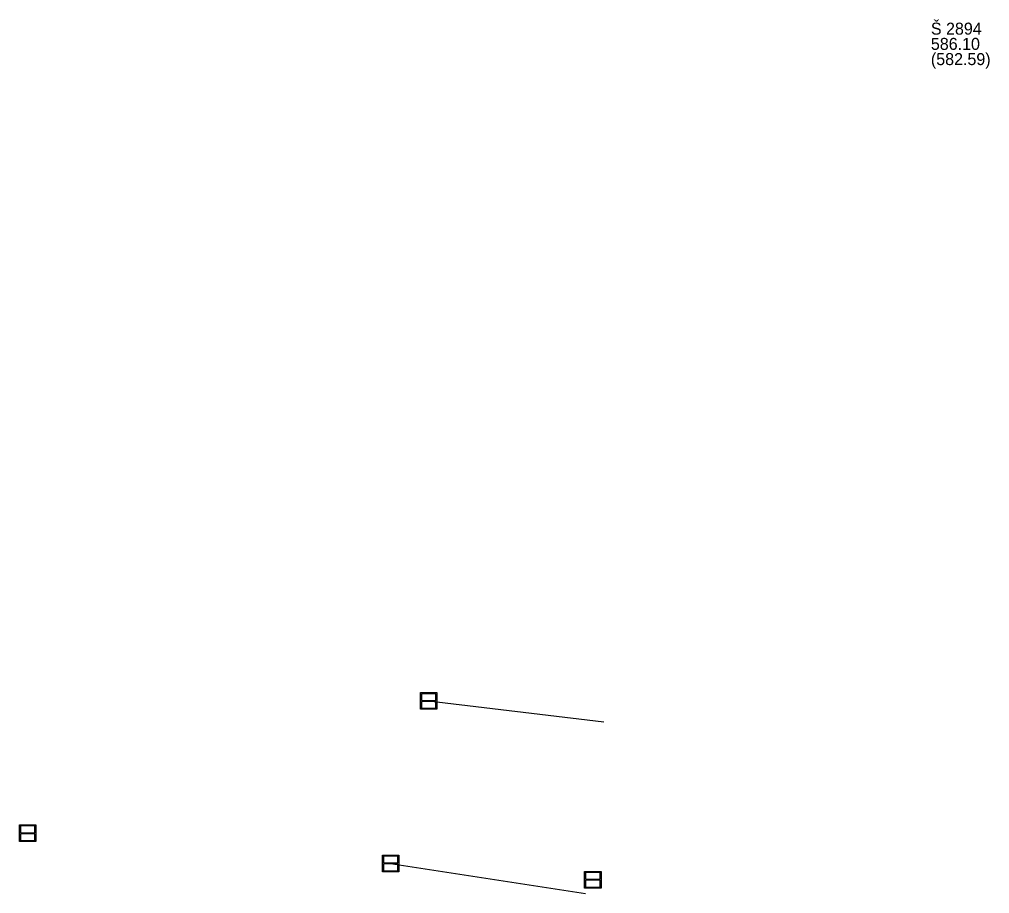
# Model space of a CAD drawing. Extents: x -643575 to -638952, y -1116425 to -1112056.
# Drawn here: x -642600.4 to -642495.3, y -1113943.5 to -1113848.8 of the extents above; entities that cross this region are included whole.
import ezdxf

# ---------------------------------------------------------------- set-up
doc = ezdxf.new("R2010")
doc.units = 0
for name, color, linetype in [('K Kanalizační vpusť', 7, 'Continuous'), ('K Označení šachty', 7, 'Continuous'), ('K Přípojka', 7, 'Continuous')]:
    doc.layers.add(name, color=color, linetype=linetype)

msp = doc.modelspace()

# ---------------------------------------------------------------- linework, layer by layer
at = {"layer": 'K Kanalizační vpusť'}
for points in [[(-642555.17, -1113923.55), (-642556.97, -1113923.55), (-642556.97, -1113921.75), (-642555.17, -1113921.75), (-642555.17, -1113923.55)], [(-642555.28, -1113922.6), (-642555.28, -1113921.86), (-642556.86, -1113921.86), (-642556.86, -1113922.6), (-642555.28, -1113922.6)], [(-642556.86, -1113922.71), (-642556.86, -1113923.44), (-642555.28, -1113923.44), (-642555.28, -1113922.71), (-642556.86, -1113922.71)], [(-642598.63, -1113937.89), (-642600.43, -1113937.89), (-642600.43, -1113936.09), (-642598.63, -1113936.09), (-642598.63, -1113937.89)], [(-642598.74, -1113936.93), (-642598.74, -1113936.2), (-642600.31, -1113936.2), (-642600.31, -1113936.93), (-642598.74, -1113936.93)], [(-642600.31, -1113937.04), (-642600.31, -1113937.78), (-642598.74, -1113937.78), (-642598.74, -1113937.04), (-642600.31, -1113937.04)], [(-642559.29, -1113941.16), (-642561.09, -1113941.16), (-642561.09, -1113939.36), (-642559.29, -1113939.36), (-642559.29, -1113941.16)], [(-642559.4, -1113940.2), (-642559.4, -1113939.47), (-642560.98, -1113939.47), (-642560.98, -1113940.2), (-642559.4, -1113940.2)], [(-642560.98, -1113940.32), (-642560.98, -1113941.05), (-642559.4, -1113941.05), (-642559.4, -1113940.32), (-642560.98, -1113940.32)], [(-642537.38, -1113942.93), (-642539.18, -1113942.93), (-642539.18, -1113941.13), (-642537.38, -1113941.13), (-642537.38, -1113942.93)], [(-642537.49, -1113941.97), (-642537.49, -1113941.24), (-642539.06, -1113941.24), (-642539.06, -1113941.97), (-642537.49, -1113941.97)], [(-642539.06, -1113942.09), (-642539.06, -1113942.82), (-642537.49, -1113942.82), (-642537.49, -1113942.09), (-642539.06, -1113942.09)]]:
    msp.add_lwpolyline(points, dxfattribs=at)
at = {"layer": 'K Přípojka'}
for points in [[(-642556.07, -1113922.65), (-642537.08, -1113924.9)], [(-642560.19, -1113940.26), (-642539.08, -1113943.53)], [(-642538.78, -1113941.98), (-642538.28, -1113942.03)]]:
    msp.add_lwpolyline(points, dxfattribs=at)

# ---------------------------------------------------------------- texts
at = {"layer": 'K Označení šachty'}
for s, p in [('Š 2894', (-642501.64, -1113850.43)), ('586.10', (-642501.64, -1113852.08)), ('(582.59)', (-642501.64, -1113853.73))]:
    msp.add_text(s, height=1.3, dxfattribs=at).set_placement(p)

doc.saveas('drawing.dxf')
